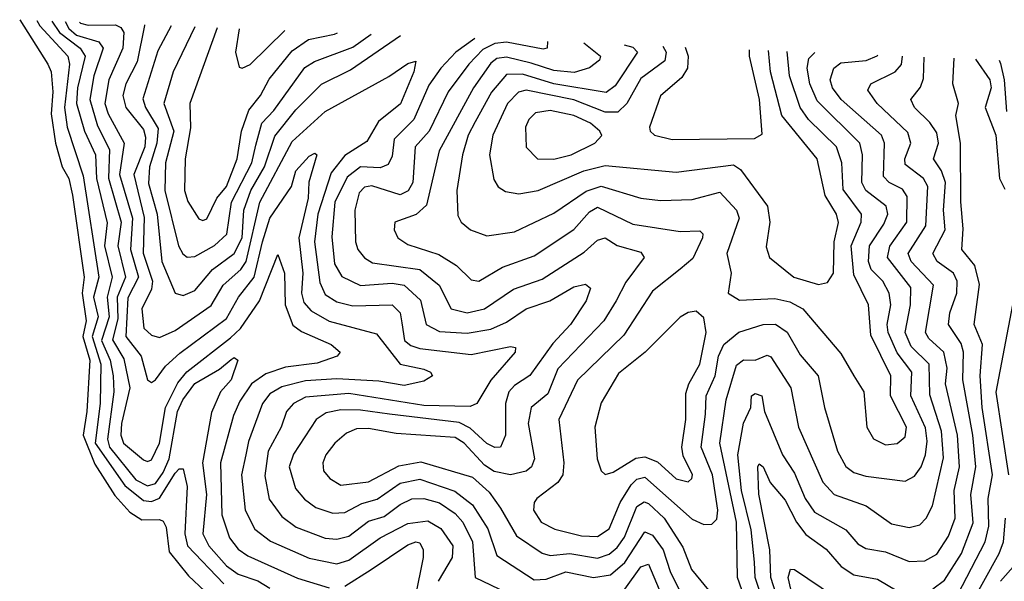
# Model space of a CAD drawing. Extents: x 1308313 to 1441400, y 959662 to 1036319.
# Tile 417 of 656: x 1353611 to 1356106, y 1032985 to 1034407. Entities that reach past the tile are written whole.
import ezdxf

# ---------------------------------------------------------------- set-up
doc = ezdxf.new("R2010")
doc.units = 0

msp = doc.modelspace()

# ---------------------------------------------------------------- linework, layer by layer
at = {"layer": '0CON10XD'}
for points in [[(1353611.1, 1034407.4), (1353682.8, 1034295), (1353690.7, 1034275), (1353695.5, 1034225), (1353690.8, 1034169.2), (1353701.9, 1034095), (1353718.5, 1034035), (1353735.6, 1034005), (1353745, 1033963.3), (1353774.9, 1033755), (1353769.4, 1033715), (1353779.7, 1033645), (1353771.5, 1033605), (1353788.9, 1033545), (1353781.6, 1033415), (1353771.8, 1033355), (1353801.5, 1033281.5), (1353852, 1033202), (1353889.9, 1033159.9), (1353920.8, 1033140.8), (1353965, 1033141.9), (1353975, 1033137.2), (1353982.2, 1033122.2), (1353989.8, 1033059.8), (1354039.2, 1032999.2), (1354080.4, 1032960.4)], [(1353654.3, 1034405.6), (1353662, 1034392), (1353732.8, 1034315), (1353737.7, 1034295), (1353724.9, 1034185), (1353731.4, 1034135), (1353772.1, 1034012.1), (1353811.9, 1033755), (1353798.2, 1033705), (1353810.3, 1033655), (1353794.6, 1033605), (1353817.1, 1033535), (1353815.1, 1033435), (1353802.5, 1033335), (1353877.7, 1033227.7), (1353925, 1033189.8), (1353945, 1033186.9), (1353965, 1033195.7), (1354005, 1033259), (1354015, 1033270.2), (1354025, 1033270), (1354035.6, 1033225), (1354029.2, 1033105), (1354036.1, 1033075), (1354128.7, 1032978.7)], [(1353692.6, 1034404), (1353711.9, 1034375), (1353764.4, 1034335.6), (1353777.1, 1034315), (1353757.4, 1034235), (1353755.1, 1034195), (1353775.1, 1034125), (1353802.9, 1034065), (1353805.9, 1034005), (1353832.8, 1033892.8), (1353826.4, 1033835), (1353845.1, 1033755), (1353832.5, 1033705), (1353837.5, 1033655), (1353818, 1033595), (1353840.3, 1033545), (1353848.4, 1033505), (1353849.7, 1033465), (1353833.5, 1033345), (1353838.6, 1033325), (1353905, 1033242), (1353935, 1033227), (1353955, 1033233.1), (1353975, 1033260.3), (1353990, 1033295), (1354011.4, 1033415), (1354024.2, 1033445), (1354055, 1033485.6), (1354117.5, 1033522.5), (1354147.1, 1033547.1), (1354155, 1033552), (1354163.8, 1033545), (1354146.8, 1033495), (1354120.2, 1033465), (1354097.4, 1033412.6), (1354074.7, 1033285), (1354084.4, 1033205), (1354075.4, 1033105), (1354090.2, 1033075), (1354135, 1033024), (1354165, 1033003.2), (1354215, 1032986.1), (1354245, 1032967.2)], [(1353726.4, 1034402.6), (1353735.4, 1034385.4), (1353755, 1034368.3), (1353811.7, 1034351.7), (1353822.8, 1034335), (1353798.9, 1034265), (1353789.2, 1034205), (1353808.6, 1034138.6), (1353838.5, 1034078.5), (1353836.1, 1034006.1), (1353868.2, 1033895), (1353859.4, 1033835), (1353878.9, 1033755), (1353858.5, 1033705), (1353860.1, 1033650.1), (1353846.5, 1033596.5), (1353875, 1033548.2), (1353890.4, 1033475), (1353869.1, 1033385), (1353867.3, 1033355), (1353873.8, 1033335), (1353925, 1033292.5), (1353935, 1033288.2), (1353945, 1033292.4), (1353965, 1033334.6), (1353980.2, 1033425), (1354012.1, 1033487.9), (1354035, 1033515.4), (1354145, 1033601.8), (1354171, 1033625), (1354218.6, 1033695), (1354265, 1033812.5), (1354282.4, 1033765), (1354283.5, 1033685), (1354303.4, 1033633.4), (1354325, 1033617.4), (1354400.8, 1033585), (1354423.3, 1033565), (1354416, 1033555), (1354365, 1033537.7), (1354285, 1033527.5), (1354235, 1033510.7), (1354198.2, 1033485), (1354168.8, 1033441.2), (1354152.6, 1033405), (1354120.4, 1033285), (1354123, 1033153), (1354142.7, 1033095), (1354165, 1033066.5), (1354189.1, 1033049.1), (1354315, 1032993.3), (1354395, 1032968.4)], [(1353763, 1034401.1), (1353765, 1034398.8), (1353785, 1034393.2), (1353854.2, 1034394.2), (1353867.6, 1034387.6), (1353874.6, 1034375), (1353872.2, 1034335), (1353836.6, 1034255), (1353827, 1034195), (1353835, 1034169), (1353875.9, 1034095), (1353864.2, 1034015), (1353897.2, 1033905), (1353891.9, 1033825), (1353912.1, 1033755), (1353885, 1033702.7), (1353879.8, 1033605), (1353918.7, 1033555), (1353935, 1033495.6), (1353945, 1033488.2), (1353955, 1033495.4), (1353980.3, 1033529.7), (1354016.8, 1033563.2), (1354135, 1033650.7), (1354165.8, 1033705), (1354205, 1033755.6), (1354226.6, 1033845), (1354245, 1033904.8), (1354299.8, 1033985), (1354311.2, 1034025), (1354345, 1034061.9), (1354359.4, 1034069.4), (1354363.8, 1034065), (1354343.8, 1033996.2), (1354342.2, 1033955), (1354318.8, 1033855), (1354328.5, 1033765), (1354325.1, 1033715), (1354331.3, 1033691.3), (1354349.9, 1033669.9), (1354395, 1033644.1), (1354515, 1033611.6), (1354575, 1033534.7), (1354635, 1033522.4), (1354651.9, 1033515), (1354657.1, 1033505), (1354635, 1033492.1), (1354585, 1033480.8), (1354521.5, 1033491.5), (1354415, 1033498.1), (1354335, 1033493.1), (1354275, 1033477.2), (1354245, 1033459.5), (1354226.8, 1033435), (1354191.1, 1033338.9), (1354184.3, 1033305), (1354173.1, 1033255), (1354182.2, 1033165), (1354207.2, 1033117.2), (1354246.7, 1033086.7), (1354345, 1033043.3), (1354415, 1033029.5), (1354445, 1033038.7), (1354524.2, 1033095), (1354595, 1033131.1), (1354645, 1033137.8), (1354678.6, 1033118.6), (1354708.4, 1033075), (1354707.1, 1033045), (1354671.7, 1032985)], [(1353927.7, 1034394.3), (1353927.1, 1034392.9), (1353909.1, 1034300.9), (1353880.1, 1034245), (1353872.1, 1034215), (1353879.7, 1034185), (1353925, 1034129), (1353930.2, 1034110.2), (1353928.4, 1034085), (1353900, 1034015), (1353926.7, 1033906.7), (1353924.1, 1033815.9), (1353947.5, 1033745), (1353945.4, 1033724.6), (1353920.7, 1033675), (1353926, 1033626), (1353945, 1033608.7), (1353965, 1033602.4), (1354005, 1033620), (1354096.6, 1033683.4), (1354127, 1033735), (1354171.8, 1033775), (1354185, 1033795.2), (1354219.8, 1033945), (1354301.5, 1034098.5), (1354385, 1034175.2), (1354546.9, 1034263.1), (1354595, 1034296.2), (1354615, 1034302.5), (1354610, 1034275), (1354576.1, 1034193.9), (1354520.4, 1034149.6), (1354490.9, 1034099.1), (1354435, 1034063.8), (1354400.7, 1034019.3), (1354366.4, 1033915), (1354358, 1033845), (1354371.7, 1033741.7), (1354385, 1033711), (1354415, 1033693), (1354455, 1033682.4), (1354555, 1033684.8), (1354575.1, 1033665.1), (1354579.6, 1033639.6), (1354586.6, 1033595), (1354601.9, 1033581.9), (1354625, 1033574.5), (1354755, 1033559.6), (1354855, 1033579.4), (1354867.2, 1033577.2), (1354866.7, 1033565), (1354805.3, 1033494.7), (1354769.6, 1033435), (1354752.5, 1033427.5), (1354635, 1033429.9), (1354445, 1033460.9), (1354335, 1033451), (1354304.8, 1033435), (1354287.3, 1033415), (1354273.8, 1033375), (1354240.9, 1033315), (1354232.3, 1033252.3), (1354243.1, 1033193.1), (1354275, 1033149.5), (1354312.1, 1033122.1), (1354385, 1033093.9), (1354415, 1033091.3), (1354445, 1033099), (1354495, 1033137.5), (1354535, 1033149.4), (1354575, 1033179.5), (1354605, 1033193.7), (1354635, 1033195.1), (1354675, 1033183.6), (1354715, 1033156.4), (1354733.7, 1033135), (1354758.9, 1033085), (1354765.3, 1032995), (1354845, 1032956.4)], [(1353995.2, 1034391.5), (1353961.2, 1034328.8), (1353923.2, 1034206.8), (1353929.5, 1034185), (1353961.8, 1034131.8), (1353958.4, 1034095), (1353940.3, 1034035), (1353937.2, 1033992.8), (1353959.1, 1033915), (1353971.6, 1033795), (1354005, 1033714.6), (1354025, 1033708.9), (1354055, 1033721.3), (1354099.3, 1033775), (1354155, 1033815.5), (1354175, 1033855), (1354178.9, 1033925), (1354197.2, 1033975), (1354231.2, 1034035), (1354258, 1034112), (1354311.3, 1034178.7), (1354376, 1034244), (1354449.5, 1034280.5), (1354576, 1034367.5)], [(1354055, 1034389), (1354000.3, 1034275), (1353976.5, 1034195), (1354001.4, 1034125), (1353980.5, 1034045), (1353979.2, 1033975), (1354013.9, 1033835), (1354024.6, 1033814.6), (1354035.7, 1033805.7), (1354055, 1033807.3), (1354105, 1033835.9), (1354136.1, 1033863.9), (1354148, 1033945), (1354199.4, 1034045), (1354209.7, 1034089.7), (1354224.5, 1034145.5), (1354255, 1034177), (1354333.9, 1034286.1), (1354358.3, 1034301.7), (1354455, 1034338.1), (1354501.4, 1034370.6)], [(1354111.6, 1034386.7), (1354042.5, 1034195), (1354043.7, 1034133.7), (1354030.3, 1034055), (1354029, 1033975), (1354037.2, 1033947.2), (1354065, 1033902.7), (1354075, 1033898.7), (1354085, 1033902.8), (1354110.7, 1033955), (1354135.2, 1033985.2), (1354162.5, 1034055), (1354173.5, 1034125), (1354191.9, 1034178.1), (1354221.6, 1034215), (1354243.2, 1034256.8), (1354301.9, 1034328.1), (1354342.7, 1034357.3), (1354409, 1034371), (1354416.3, 1034374.1)], [(1354167.1, 1034384.4), (1354158.1, 1034325), (1354167, 1034287), (1354175, 1034284.3), (1354195, 1034294), (1354283.2, 1034379.6)], [(1354764.9, 1034359.7), (1354716.2, 1034325), (1354678.3, 1034285), (1354648.3, 1034241.7), (1354610.2, 1034155), (1354560.3, 1034105), (1354555, 1034061.4), (1354545, 1034040.4), (1354525, 1034031.9), (1354475, 1034034.9), (1354441.3, 1034008.7), (1354409.4, 1033945), (1354402.3, 1033857.7), (1354408.7, 1033788.7), (1354427.2, 1033757.2), (1354475, 1033734.6), (1354555, 1033740.5), (1354585.3, 1033735.3), (1354626.8, 1033696.8), (1354641.1, 1033635), (1354675, 1033617.6), (1354745, 1033613.1), (1354805, 1033623.5), (1354845, 1033641), (1354894.9, 1033675.1), (1354954.9, 1033695.1), (1355015, 1033731.1), (1355045, 1033737.7), (1355057.5, 1033727.5), (1355046.9, 1033695), (1355006.8, 1033635), (1354962.3, 1033587.7), (1354903.6, 1033506.4), (1354865, 1033481.3), (1354850.7, 1033465), (1354841.8, 1033435), (1354842, 1033355), (1354829.5, 1033325), (1354815, 1033324.2), (1354795, 1033333.6), (1354752.7, 1033372.7), (1354725, 1033387.2), (1354548.1, 1033408.1), (1354475, 1033418.7), (1354425, 1033419.2), (1354388.1, 1033411.9), (1354362.7, 1033395), (1354305, 1033307.3), (1354294.2, 1033275), (1354310.1, 1033220.1), (1354333.1, 1033193.1), (1354361.8, 1033171.8), (1354405, 1033157.7), (1354435, 1033159.3), (1354478.1, 1033181.9), (1354517, 1033193), (1354575, 1033233.9), (1354625, 1033244), (1354713.5, 1033213.5), (1354758.5, 1033178.5), (1354797.6, 1033117.6), (1354820.2, 1033050.2), (1354915, 1032988.7), (1354945, 1032990.5), (1354995, 1033008.8), (1355065, 1032994.9), (1355108.6, 1033001.4), (1355145, 1033033), (1355195, 1033110.2), (1355215, 1033101.6), (1355242.1, 1033065), (1355259.6, 1033009.6), (1355311.2, 1032905)], [(1354948.9, 1034352.1), (1354947.5, 1034335), (1354937.4, 1034332.6), (1354845, 1034350.1), (1354815, 1034347.1), (1354785, 1034331.9), (1354749.4, 1034295), (1354696.8, 1034225), (1354648.4, 1034125), (1354613.6, 1034085), (1354607.2, 1033995), (1354595.7, 1033974.3), (1354575, 1033963.6), (1354503.1, 1033986.9), (1354485, 1033983), (1354471.1, 1033968.9), (1354460.7, 1033925), (1354462.5, 1033845), (1354468.1, 1033825), (1354484.6, 1033804.6), (1354505, 1033792), (1354625, 1033774.8), (1354674, 1033735), (1354704.2, 1033675), (1354745, 1033664.6), (1354788.7, 1033675), (1354862.7, 1033725), (1354935, 1033750), (1355041.3, 1033818.7), (1355075, 1033848.6), (1355095, 1033854.8), (1355125.6, 1033835.6), (1355185, 1033818.4), (1355193.8, 1033805), (1355147.5, 1033742.5), (1355122.6, 1033695), (1355091.2, 1033645), (1354975, 1033523.4), (1354949.8, 1033460.2), (1354907.6, 1033425), (1354899.8, 1033385), (1354915.6, 1033295), (1354908.1, 1033275), (1354895, 1033264), (1354855, 1033254.5), (1354813.5, 1033263.5), (1354789.2, 1033279.2), (1354737.3, 1033335), (1354715, 1033348.9), (1354565, 1033359.5), (1354495, 1033371.9), (1354465, 1033370.8), (1354439.7, 1033360.3), (1354410, 1033335), (1354387, 1033305), (1354379.5, 1033285), (1354381.4, 1033265), (1354396.8, 1033245), (1354425, 1033228.7), (1354495, 1033237.1), (1354572.3, 1033277.7), (1354627.6, 1033287.6), (1354759, 1033249), (1354801, 1033211), (1354829.7, 1033170.3), (1354870.3, 1033100.3), (1354935, 1033056.5), (1354955, 1033050.5), (1355005, 1033055.4), (1355075, 1033043.8), (1355105, 1033054), (1355125, 1033070.6), (1355143.4, 1033096.6), (1355175, 1033174.1), (1355193.7, 1033186.3), (1355205, 1033182.3), (1355244.7, 1033144.7), (1355291.6, 1033071.6), (1355313.3, 1033015), (1355368.4, 1032948.4)], [(1355040.7, 1034348.4), (1355082.9, 1034315), (1355080.3, 1034305), (1355054.9, 1034285.1), (1355016, 1034274), (1354965, 1034278.6), (1354907.3, 1034297.3), (1354845, 1034312.4), (1354820.6, 1034309.4), (1354805, 1034297), (1354760.8, 1034235), (1354674.5, 1034075), (1354642.3, 1033937.7), (1354616, 1033914), (1354561.8, 1033895), (1354559.7, 1033875), (1354569.3, 1033855), (1354595, 1033838), (1354673, 1033813), (1354717.8, 1033785), (1354755, 1033748.7), (1354775, 1033744.8), (1354835, 1033780.2), (1354915, 1033809.6), (1355015, 1033875.6), (1355055, 1033920.9), (1355075, 1033932.7), (1355165, 1033889.1), (1355285, 1033870.7), (1355335, 1033872.7), (1355342.1, 1033865), (1355341.4, 1033855), (1355317.1, 1033802.9), (1355285, 1033775.2), (1355215, 1033720), (1355141.9, 1033608.1), (1355025, 1033494.7), (1354977.2, 1033395), (1354990.2, 1033285), (1354987.8, 1033255), (1354975.1, 1033234.9), (1354921.8, 1033195), (1354914.7, 1033185), (1354913.4, 1033165), (1354932.9, 1033135), (1354967.2, 1033117.2), (1355035, 1033099.9), (1355075, 1033098.5), (1355105, 1033117.5), (1355132.9, 1033185), (1355161, 1033229), (1355175, 1033243.4), (1355195, 1033249.1), (1355315, 1033142.6), (1355345, 1033129.2), (1355365, 1033129.3), (1355377.6, 1033142.4), (1355380, 1033165), (1355367.1, 1033255), (1355338.2, 1033325), (1355348.7, 1033408.7), (1355350.4, 1033455), (1355373.5, 1033505), (1355382.2, 1033555), (1355395.9, 1033585), (1355433.8, 1033616.2), (1355495, 1033635.5), (1355526.6, 1033636.6), (1355555.6, 1033615.6), (1355588.8, 1033558.8), (1355634.4, 1033505), (1355650.2, 1033425), (1355683.7, 1033315), (1355705, 1033275.9), (1355725, 1033260.2), (1355755, 1033251), (1355855, 1033238.2), (1355878.5, 1033251.5), (1355895.4, 1033274.6), (1355906.2, 1033305), (1355910.5, 1033339.5), (1355906.2, 1033373.8), (1355869.8, 1033455), (1355872.3, 1033515), (1355835, 1033563.8), (1355811.6, 1033615), (1355809, 1033635), (1355818.7, 1033685), (1355814.2, 1033715), (1355798.3, 1033745), (1355769.2, 1033775), (1355762.4, 1033795), (1355764.9, 1033835), (1355800.6, 1033889.4), (1355811.3, 1033915), (1355806.7, 1033935), (1355755.2, 1033975), (1355745.1, 1033995), (1355746.5, 1034065), (1355740.2, 1034095), (1355631.9, 1034201.9), (1355613.3, 1034245), (1355606.9, 1034285), (1355611.1, 1034308.9), (1355626, 1034324.2)], [(1355143, 1034344.1), (1355165, 1034338.2), (1355177.1, 1034325), (1355120.5, 1034239.5), (1355097.1, 1034222.9), (1354965, 1034245.1), (1354885, 1034269.5), (1354845, 1034269), (1354806.5, 1034223.5), (1354765, 1034148.4), (1354747.4, 1034115), (1354733.6, 1034065), (1354718.7, 1033975), (1354721.1, 1033911.1), (1354730, 1033895), (1354753.3, 1033875), (1354795, 1033859.7), (1354865, 1033869.8), (1354965, 1033917.4), (1355047, 1033973), (1355085, 1033985.9), (1355185, 1033955.5), (1355235, 1033949.8), (1355315, 1033952.2), (1355385, 1033970.2), (1355427.7, 1033925), (1355434.4, 1033905), (1355403, 1033815), (1355414.1, 1033765), (1355406.9, 1033715), (1355435, 1033697.1), (1355525, 1033701), (1355562.4, 1033692.4), (1355595.9, 1033675), (1355691.7, 1033561.7), (1355725, 1033505.4), (1355750.7, 1033465), (1355758.2, 1033375), (1355775, 1033346.2), (1355805, 1033330.8), (1355835, 1033333.7), (1355855, 1033350.9), (1355858, 1033375), (1355818.2, 1033455), (1355818.3, 1033505), (1355768.1, 1033608.1), (1355762.5, 1033685), (1355725, 1033761.1), (1355718.4, 1033835), (1355743.8, 1033895), (1355744.2, 1033915), (1355697.7, 1033977.7), (1355694.3, 1034045), (1355681, 1034085), (1355610, 1034155), (1355588.6, 1034185), (1355561.8, 1034265), (1355556.4, 1034327.1)], [(1355240.7, 1034340.1), (1355249.7, 1034325), (1355246.4, 1034303.6), (1355185, 1034258.8), (1355149.6, 1034195), (1355126.7, 1034173.3), (1355095, 1034173.6), (1355015.4, 1034204.6), (1354895, 1034228.9), (1354875, 1034223.7), (1354847.5, 1034195), (1354810.4, 1034115), (1354801.9, 1034065), (1354813, 1034003), (1354824, 1033984), (1354841.9, 1033971.9), (1354876.2, 1033966.2), (1354925, 1033974.4), (1355040.7, 1034025), (1355095, 1034038.3), (1355275, 1034021.5), (1355420.2, 1034040.2), (1355438, 1034028), (1355506.5, 1033935), (1355511.7, 1033895), (1355502.4, 1033832.4), (1355511.3, 1033805), (1355572.5, 1033755), (1355635, 1033736.5), (1355658.4, 1033741.6), (1355673.1, 1033765), (1355675.5, 1033844.5), (1355685.9, 1033894.1), (1355681.4, 1033915), (1355651.9, 1033961.9), (1355632.4, 1034055), (1355542.2, 1034165), (1355513.8, 1034275), (1355508.9, 1034329)], [(1355297.3, 1034337.8), (1355305.4, 1034315), (1355303.7, 1034285), (1355289, 1034261), (1355235, 1034214.4), (1355206.9, 1034135), (1355208.6, 1034125), (1355220, 1034115), (1355264.3, 1034104.3), (1355473.2, 1034106.8), (1355492.7, 1034117.3), (1355486.3, 1034205), (1355460.3, 1034315), (1355460.7, 1034331)], [(1355452, 1032932), (1355429.9, 1032995), (1355428, 1033135), (1355385.1, 1033335), (1355401.7, 1033445), (1355427.7, 1033532.3), (1355445, 1033545.9), (1355475, 1033545.3), (1355505, 1033557.5), (1355515, 1033553.7), (1355564.9, 1033474.9), (1355585.1, 1033375.1), (1355646.3, 1033236.3), (1355675.4, 1033205), (1355756.1, 1033176.1), (1355820.3, 1033130.3), (1355865, 1033121.1), (1355892.2, 1033127.8), (1355908.4, 1033145), (1355924, 1033176), (1355952.2, 1033297.8), (1355947.5, 1033365), (1355917.2, 1033457.2), (1355915.9, 1033535), (1355870, 1033580), (1355855.3, 1033615), (1355868.5, 1033685), (1355869, 1033729), (1355810, 1033805), (1355816.5, 1033833.5), (1355859.6, 1033895), (1355859.8, 1033959.8), (1355848.3, 1033978.3), (1355814.7, 1033995), (1355800.4, 1034010.4), (1355802.9, 1034095), (1355795.2, 1034115), (1355693, 1034205), (1355670.7, 1034235), (1355665.2, 1034255), (1355674.3, 1034285), (1355691.6, 1034298.4), (1355755.8, 1034304.2), (1355784.2, 1034315.8), (1355785.5, 1034317.6)], [(1355494.9, 1032935), (1355474.7, 1032995), (1355473.2, 1033033.2), (1355464.4, 1033115), (1355440.4, 1033215), (1355431, 1033305), (1355445, 1033385.6), (1355463.6, 1033425), (1355465.7, 1033455), (1355475, 1033460.9), (1355492.2, 1033455), (1355498.2, 1033415), (1355544.5, 1033305), (1355575, 1033258.8), (1355601.5, 1033195), (1355625, 1033160.4), (1355704.7, 1033115), (1355735, 1033080.3), (1355755, 1033068.4), (1355805, 1033059.6), (1355865, 1033034.8), (1355905, 1033037.2), (1355935, 1033053.8), (1355965, 1033099.7), (1355981.5, 1033145), (1355978.9, 1033215), (1355992.6, 1033275), (1355987.8, 1033355), (1355957.4, 1033485), (1355961.6, 1033525), (1355952.9, 1033565), (1355915, 1033600), (1355906.7, 1033615), (1355926.5, 1033735), (1355870.3, 1033795), (1355862.4, 1033815), (1355907.4, 1033885), (1355912.2, 1033985), (1355901.5, 1034005), (1355855, 1034040.5), (1355854.2, 1034055), (1355869.5, 1034095), (1355861.5, 1034121.5), (1355784.3, 1034195), (1355760.8, 1034229.2), (1355768.2, 1034245), (1355829.7, 1034275), (1355846, 1034294), (1355848.4, 1034315)], [(1355925, 1032965.6), (1355955, 1032988.1), (1355998, 1033055), (1356027.1, 1033132.9), (1356021.2, 1033205), (1356034.2, 1033275), (1356026.6, 1033355), (1356000.8, 1033495), (1356003.2, 1033565), (1355997.3, 1033587.3), (1355965.2, 1033635), (1355968, 1033665), (1355986.3, 1033715), (1355986.9, 1033745), (1355977.8, 1033765), (1355936.3, 1033795), (1355925.2, 1033815), (1355956.7, 1033875), (1355952.3, 1033925), (1355957.1, 1033995), (1355947, 1034025), (1355926.8, 1034055), (1355939.1, 1034095), (1355935, 1034121.1), (1355917.3, 1034147.3), (1355878.8, 1034185), (1355869.2, 1034205), (1355893.5, 1034236.5), (1355901.3, 1034258.7), (1355903.2, 1034312.8)], [(1355988.1, 1032951.9), (1356057.7, 1033085), (1356066.7, 1033125), (1356065.1, 1033195), (1356076.7, 1033255), (1356050.4, 1033425), (1356045.1, 1033505), (1356051.3, 1033585), (1356030.3, 1033635), (1356043, 1033737), (1356031.7, 1033785), (1355998.7, 1033825), (1356001.9, 1033878.1), (1355996.5, 1033946.5), (1355995.5, 1034095), (1355983.5, 1034165), (1355990, 1034195), (1355975.6, 1034245), (1355978.8, 1034309.6)], [(1356033.3, 1034307.4), (1356069.7, 1034255), (1356072.9, 1034235), (1356057.8, 1034185), (1356084.6, 1034115), (1356094.4, 1034005), (1356107.8, 1033977.8)], [(1356093.2, 1034304.9), (1356096.2, 1034296.2), (1356105.7, 1034255), (1356112, 1034175)], [(1354965, 1034054.1), (1355008.8, 1034065), (1355068.2, 1034095), (1355086, 1034114), (1355081.3, 1034125), (1355057.9, 1034145), (1355015.1, 1034165.1), (1354955, 1034177.4), (1354918.1, 1034171.9), (1354901.7, 1034155), (1354893.3, 1034135), (1354894.4, 1034084.4), (1354923.1, 1034055), (1354965, 1034054.1)], [(1356118, 1033255), (1356085.9, 1033464.1), (1356127.9, 1033685)], [(1355305, 1033237.3), (1355314.6, 1033245), (1355315.9, 1033255), (1355292.7, 1033302.7), (1355289.1, 1033325), (1355299.5, 1033395), (1355299.4, 1033460.6), (1355306.6, 1033485), (1355334.9, 1033535), (1355351.1, 1033615), (1355345, 1033652.5), (1355325, 1033669.5), (1355305, 1033666.2), (1355285, 1033653.8), (1355195.8, 1033565), (1355128.6, 1033511.4), (1355085, 1033436.9), (1355068.9, 1033375), (1355074.2, 1033295), (1355084.7, 1033264.7), (1355095, 1033255.6), (1355115, 1033261.1), (1355172.9, 1033297.1), (1355195, 1033300.5), (1355227.3, 1033287.3), (1355275, 1033244.8), (1355305, 1033237.3)], [(1355527.4, 1032955), (1355514.7, 1032995), (1355511.9, 1033065), (1355483.9, 1033206.1), (1355481.6, 1033275), (1355485, 1033282.2), (1355495, 1033274.5), (1355513, 1033235), (1355550.6, 1033190.6), (1355579.3, 1033135), (1355603.4, 1033103.4), (1355655, 1033066.7), (1355692.6, 1033022.6), (1355725, 1033001), (1355785, 1032990.4), (1355835, 1032960.9)], [(1355985, 1032860.2), (1356093.1, 1033055), (1356104.4, 1033085), (1356109.7, 1033145)], [(1354435, 1032972.7), (1354501.4, 1033015), (1354595, 1033077.4), (1354615, 1033085.1), (1354625, 1033082.4), (1354633.5, 1033065), (1354633.5, 1033045), (1354613.2, 1032945)], [(1355145, 1032965.2), (1355185, 1033021.3), (1355205, 1033028.1), (1355238.2, 1032948.2)], [(1356096.7, 1032985), (1356147.4, 1033042.6)], [(1355564.9, 1032965), (1355558.3, 1032995), (1355564.4, 1033015.6), (1355574.7, 1033015.3), (1355676.2, 1032946.2)]]:
    msp.add_lwpolyline(points, dxfattribs=at)

doc.saveas('drawing.dxf')
